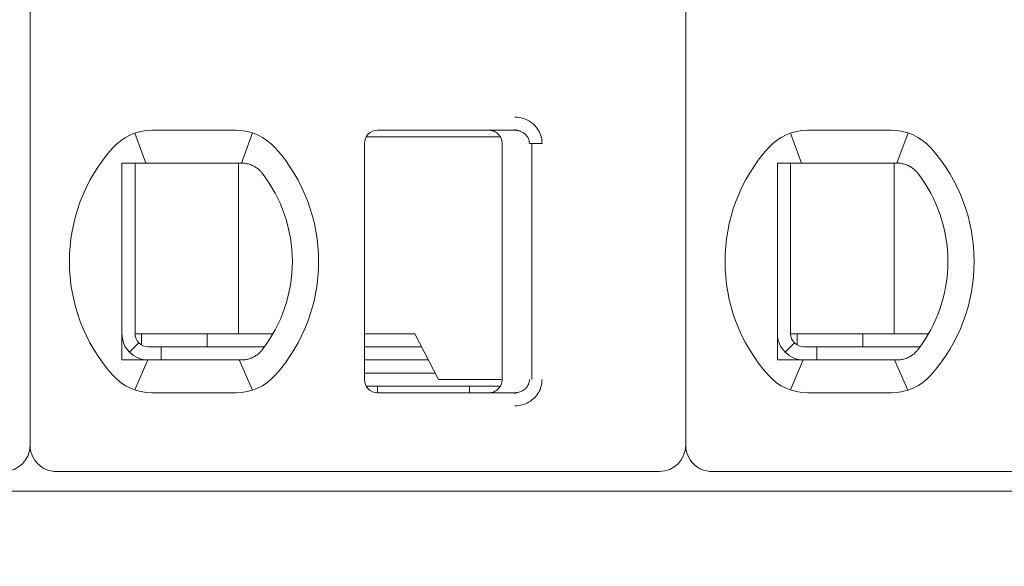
# Model space of a CAD drawing. Header units: millimetres. Extents: x -1114 to 1396, y -630 to 631.
# Tile 736 of 780: x 454 to 461, y 465 to 469. Entities that reach past the tile are written whole.
import ezdxf

# ---------------------------------------------------------------- set-up
doc = ezdxf.new("R2010")
doc.units = ezdxf.units.MM
doc.header["$MEASUREMENT"] = 0

msp = doc.modelspace()

# ---------------------------------------------------------------- linework, layer by layer
at = {"lineweight": 18}
for points, knots in [([(1038.9843, -629.7647), (1038.9843, -629.7647), (-1111.4882, -629.7647), (-1111.4882, -629.7647), (-1111.4882, -629.7647), (-1111.4882, -629.7647), (-1111.4882, 630.7883), (-1111.4882, 630.7883), (-1111.4882, 630.7883), (-1111.4882, 630.7883), (1038.9843, 630.7883), (1038.9843, 630.7883)], [0, 0, 0, 0, 0.333333, 0.333333, 0.333333, 0.333333, 0.666667, 0.666667, 0.666667, 0.666667, 1, 1, 1, 1]), ([(457.4019, 468.3234), (457.4239, 468.3235), (457.445, 468.3203), (457.4661, 468.3135), (457.4661, 468.3135), (457.4872, 468.3067), (457.5083, 468.2965), (457.5268, 468.2828), (457.5268, 468.2828), (457.5454, 468.2692), (457.5615, 468.2523), (457.5737, 468.235), (457.5737, 468.235), (457.5859, 468.2178), (457.5942, 468.2003), (457.5999, 468.1818), (457.5999, 468.1818), (457.6056, 468.1632), (457.6088, 468.1437), (457.6089, 468.1234)], [0, 0, 0, 0, 0.2, 0.2, 0.2, 0.2, 0.4, 0.4, 0.4, 0.4, 0.6, 0.6, 0.6, 0.6, 0.8, 0.8, 0.8, 0.8, 1, 1, 1, 1]), ([(456.3544, 468.2234), (456.3279, 468.2234), (456.3025, 468.2128), (456.2837, 468.1941), (456.2837, 468.1941), (456.265, 468.1753), (456.2544, 468.1499), (456.2544, 468.1234)], [0, 0, 0, 0, 0.5, 0.5, 0.5, 0.5, 1, 1, 1, 1]), ([(456.3544, 468.2234), (456.3279, 468.2234), (456.3025, 468.2128), (456.2837, 468.1941), (456.2837, 468.1941), (456.265, 468.1753), (456.2544, 468.1499), (456.2544, 468.1234)], [0, 0, 0, 0, 0.5, 0.5, 0.5, 0.5, 1, 1, 1, 1]), ([(457.2044, 468.2234), (457.2149, 468.2234), (457.2254, 468.2217), (457.2354, 468.2185), (457.2354, 468.2185), (457.2454, 468.2152), (457.2548, 468.2104), (457.2633, 468.2042), (457.2633, 468.2042), (457.2718, 468.198), (457.2792, 468.1906), (457.2854, 468.1821), (457.2854, 468.1821), (457.2915, 468.1736), (457.2963, 468.1641), (457.2996, 468.1542), (457.2996, 468.1542), (457.3028, 468.1442), (457.3044, 468.1338), (457.3044, 468.1234)], [0, 0, 0, 0, 0.2, 0.2, 0.2, 0.2, 0.4, 0.4, 0.4, 0.4, 0.6, 0.6, 0.6, 0.6, 0.8, 0.8, 0.8, 0.8, 1, 1, 1, 1]), ([(457.4019, 468.2234), (457.4106, 468.2234), (457.4193, 468.2224), (457.4278, 468.2206), (457.4278, 468.2206), (457.4362, 468.2187), (457.4444, 468.216), (457.4521, 468.2125), (457.4521, 468.2125), (457.4597, 468.2089), (457.4668, 468.2046), (457.4734, 468.1996), (457.4734, 468.1996), (457.4796, 468.1948), (457.4852, 468.1894), (457.4901, 468.1835), (457.4901, 468.1835), (457.4947, 468.1781), (457.4986, 468.1722), (457.5018, 468.1659), (457.5018, 468.1659), (457.5051, 468.1597), (457.5076, 468.1531), (457.5094, 468.1463), (457.5094, 468.1463), (457.5113, 468.1388), (457.5123, 468.1311), (457.5123, 468.1234)], [0, 0, 0, 0, 0.142857, 0.142857, 0.142857, 0.142857, 0.285714, 0.285714, 0.285714, 0.285714, 0.428571, 0.428571, 0.428571, 0.428571, 0.571429, 0.571429, 0.571429, 0.571429, 0.714286, 0.714286, 0.714286, 0.714286, 0.857143, 0.857143, 0.857143, 0.857143, 1, 1, 1, 1]), ([(454.4044, 467.9734), (454.4112, 467.9734), (454.418, 467.9734), (454.4248, 467.9734), (454.4248, 467.9734), (454.4316, 467.9734), (454.4384, 467.9734), (454.4453, 467.9734), (454.4453, 467.9734), (454.4521, 467.9734), (454.459, 467.9734), (454.4659, 467.9734)], [0, 0, 0, 0, 0.333333, 0.333333, 0.333333, 0.333333, 0.666667, 0.666667, 0.666667, 0.666667, 1, 1, 1, 1]), ([(454.4044, 467.9734), (454.4044, 467.9224), (454.4044, 467.87), (454.4044, 467.815), (454.4044, 467.815), (454.4044, 467.7876), (454.4044, 467.7595), (454.4044, 467.7305), (454.4044, 467.7305), (454.4044, 467.7161), (454.4044, 467.7014), (454.4044, 467.6865), (454.4044, 467.6865), (454.4044, 467.6715), (454.4044, 467.6564), (454.4044, 467.641), (454.4044, 467.641), (454.4044, 467.6102), (454.4044, 467.5787), (454.4044, 467.546), (454.4044, 467.546), (454.4044, 467.5133), (454.4044, 467.4794), (454.4044, 467.4441), (454.4044, 467.4441), (454.4044, 467.4264), (454.4044, 467.4085), (454.4044, 467.3904), (454.4044, 467.3904), (454.4044, 467.3723), (454.4044, 467.354), (454.4044, 467.3355), (454.4044, 467.3355), (454.4044, 467.317), (454.4044, 467.2982), (454.4044, 467.2793), (454.4044, 467.2793), (454.4044, 467.2603), (454.4044, 467.2411), (454.4044, 467.222), (454.4044, 467.222), (454.4044, 467.184), (454.4044, 467.1465), (454.4044, 467.1094), (454.4044, 467.1094), (454.4044, 467.1001), (454.4044, 467.0909), (454.4044, 467.0817), (454.4044, 467.0817), (454.4044, 467.0725), (454.4044, 467.0633), (454.4044, 467.0541), (454.4044, 467.0541), (454.4044, 467.0359), (454.4044, 467.0181), (454.4044, 467.0006), (454.4044, 467.0006), (454.4044, 466.9657), (454.4044, 466.932), (454.4044, 466.8994), (454.4044, 466.8994), (454.4044, 466.8831), (454.4044, 466.867), (454.4044, 466.8511), (454.4044, 466.8511), (454.4044, 466.8353), (454.4044, 466.8196), (454.4044, 466.8043), (454.4044, 466.8043), (454.4044, 466.7736), (454.4044, 466.744), (454.4044, 466.7153), (454.4044, 466.7153), (454.4044, 466.6865), (454.4044, 466.6585), (454.4044, 466.6312), (454.4044, 466.6312), (454.4044, 466.5765), (454.4044, 466.5242), (454.4044, 466.4734)], [0, 0, 0, 0, 0.05, 0.05, 0.05, 0.05, 0.1, 0.1, 0.1, 0.1, 0.15, 0.15, 0.15, 0.15, 0.2, 0.2, 0.2, 0.2, 0.25, 0.25, 0.25, 0.25, 0.3, 0.3, 0.3, 0.3, 0.35, 0.35, 0.35, 0.35, 0.4, 0.4, 0.4, 0.4, 0.45, 0.45, 0.45, 0.45, 0.5, 0.5, 0.5, 0.5, 0.55, 0.55, 0.55, 0.55, 0.6, 0.6, 0.6, 0.6, 0.65, 0.65, 0.65, 0.65, 0.7, 0.7, 0.7, 0.7, 0.75, 0.75, 0.75, 0.75, 0.8, 0.8, 0.8, 0.8, 0.85, 0.85, 0.85, 0.85, 0.9, 0.9, 0.9, 0.9, 0.95, 0.95, 0.95, 0.95, 1, 1, 1, 1]), ([(454.6336, 467.9734), (454.6285, 467.9734), (454.6232, 467.9734), (454.618, 467.9734), (454.618, 467.9734), (454.6127, 467.9734), (454.6074, 467.9734), (454.602, 467.9734), (454.602, 467.9734), (454.5966, 467.9734), (454.5911, 467.9734), (454.5855, 467.9734), (454.5855, 467.9734), (454.5798, 467.9734), (454.574, 467.9734), (454.568, 467.9734), (454.568, 467.9734), (454.562, 467.9734), (454.5559, 467.9734), (454.5496, 467.9734), (454.5496, 467.9734), (454.5434, 467.9734), (454.5369, 467.9734), (454.5303, 467.9734), (454.5303, 467.9734), (454.5238, 467.9734), (454.517, 467.9734), (454.5101, 467.9734), (454.5101, 467.9734), (454.5031, 467.9734), (454.496, 467.9734), (454.4886, 467.9734), (454.4886, 467.9734), (454.4813, 467.9734), (454.4737, 467.9734), (454.4659, 467.9734)], [0, 0, 0, 0, 0.111111, 0.111111, 0.111111, 0.111111, 0.222222, 0.222222, 0.222222, 0.222222, 0.333333, 0.333333, 0.333333, 0.333333, 0.444444, 0.444444, 0.444444, 0.444444, 0.555556, 0.555556, 0.555556, 0.555556, 0.666667, 0.666667, 0.666667, 0.666667, 0.777778, 0.777778, 0.777778, 0.777778, 0.888889, 0.888889, 0.888889, 0.888889, 1, 1, 1, 1]), ([(455.3168, 467.9734), (455.3121, 467.9734), (455.3074, 467.9734), (455.3028, 467.9734), (455.3028, 467.9734), (455.2981, 467.9734), (455.2935, 467.9734), (455.2889, 467.9734), (455.2889, 467.9734), (455.2843, 467.9734), (455.2797, 467.9734), (455.2752, 467.9734)], [0, 0, 0, 0, 0.333333, 0.333333, 0.333333, 0.333333, 0.666667, 0.666667, 0.666667, 0.666667, 1, 1, 1, 1]), ([(455.4145, 467.9479), (455.4042, 467.9537), (455.3935, 467.9584), (455.3827, 467.9622), (455.3827, 467.9622), (455.3719, 467.966), (455.3609, 467.9688), (455.3499, 467.9706), (455.3499, 467.9706), (455.3389, 467.9725), (455.3278, 467.9734), (455.3168, 467.9734)], [0, 0, 0, 0, 0.333333, 0.333333, 0.333333, 0.333333, 0.666667, 0.666667, 0.666667, 0.666667, 1, 1, 1, 1]), ([(455.4751, 467.8956), (455.4699, 467.9024), (455.4641, 467.909), (455.4578, 467.9153), (455.4578, 467.9153), (455.4515, 467.9215), (455.4446, 467.9275), (455.4374, 467.9329), (455.4374, 467.9329), (455.4302, 467.9384), (455.4225, 467.9434), (455.4145, 467.9479)], [0, 0, 0, 0, 0.333333, 0.333333, 0.333333, 0.333333, 0.666667, 0.666667, 0.666667, 0.666667, 1, 1, 1, 1]), ([(459.4044, 467.9734), (459.4112, 467.9734), (459.418, 467.9734), (459.4248, 467.9734), (459.4248, 467.9734), (459.4316, 467.9734), (459.4384, 467.9734), (459.4453, 467.9734), (459.4453, 467.9734), (459.4521, 467.9734), (459.459, 467.9734), (459.4659, 467.9734)], [0, 0, 0, 0, 0.333333, 0.333333, 0.333333, 0.333333, 0.666667, 0.666667, 0.666667, 0.666667, 1, 1, 1, 1]), ([(459.4044, 467.9734), (459.4044, 467.9224), (459.4044, 467.87), (459.4044, 467.815), (459.4044, 467.815), (459.4044, 467.7876), (459.4044, 467.7595), (459.4044, 467.7305), (459.4044, 467.7305), (459.4044, 467.7161), (459.4044, 467.7014), (459.4044, 467.6865), (459.4044, 467.6865), (459.4044, 467.6715), (459.4044, 467.6564), (459.4044, 467.641), (459.4044, 467.641), (459.4044, 467.6102), (459.4044, 467.5787), (459.4044, 467.546), (459.4044, 467.546), (459.4044, 467.5133), (459.4044, 467.4794), (459.4044, 467.4441), (459.4044, 467.4441), (459.4044, 467.4264), (459.4044, 467.4085), (459.4044, 467.3904), (459.4044, 467.3904), (459.4044, 467.3723), (459.4044, 467.354), (459.4044, 467.3355), (459.4044, 467.3355), (459.4044, 467.317), (459.4044, 467.2982), (459.4044, 467.2793), (459.4044, 467.2793), (459.4044, 467.2603), (459.4044, 467.2411), (459.4044, 467.222), (459.4044, 467.222), (459.4044, 467.184), (459.4044, 467.1465), (459.4044, 467.1094), (459.4044, 467.1094), (459.4044, 467.1001), (459.4044, 467.0909), (459.4044, 467.0817), (459.4044, 467.0817), (459.4044, 467.0725), (459.4044, 467.0633), (459.4044, 467.0541), (459.4044, 467.0541), (459.4044, 467.0359), (459.4044, 467.0181), (459.4044, 467.0006), (459.4044, 467.0006), (459.4044, 466.9657), (459.4044, 466.932), (459.4044, 466.8994), (459.4044, 466.8994), (459.4044, 466.8831), (459.4044, 466.867), (459.4044, 466.8511), (459.4044, 466.8511), (459.4044, 466.8353), (459.4044, 466.8196), (459.4044, 466.8043), (459.4044, 466.8043), (459.4044, 466.7736), (459.4044, 466.744), (459.4044, 466.7153), (459.4044, 466.7153), (459.4044, 466.6865), (459.4044, 466.6585), (459.4044, 466.6312), (459.4044, 466.6312), (459.4044, 466.5765), (459.4044, 466.5242), (459.4044, 466.4734)], [0, 0, 0, 0, 0.05, 0.05, 0.05, 0.05, 0.1, 0.1, 0.1, 0.1, 0.15, 0.15, 0.15, 0.15, 0.2, 0.2, 0.2, 0.2, 0.25, 0.25, 0.25, 0.25, 0.3, 0.3, 0.3, 0.3, 0.35, 0.35, 0.35, 0.35, 0.4, 0.4, 0.4, 0.4, 0.45, 0.45, 0.45, 0.45, 0.5, 0.5, 0.5, 0.5, 0.55, 0.55, 0.55, 0.55, 0.6, 0.6, 0.6, 0.6, 0.65, 0.65, 0.65, 0.65, 0.7, 0.7, 0.7, 0.7, 0.75, 0.75, 0.75, 0.75, 0.8, 0.8, 0.8, 0.8, 0.85, 0.85, 0.85, 0.85, 0.9, 0.9, 0.9, 0.9, 0.95, 0.95, 0.95, 0.95, 1, 1, 1, 1]), ([(459.6336, 467.9734), (459.6285, 467.9734), (459.6232, 467.9734), (459.618, 467.9734), (459.618, 467.9734), (459.6127, 467.9734), (459.6074, 467.9734), (459.602, 467.9734), (459.602, 467.9734), (459.5966, 467.9734), (459.5911, 467.9734), (459.5855, 467.9734), (459.5855, 467.9734), (459.5798, 467.9734), (459.574, 467.9734), (459.568, 467.9734), (459.568, 467.9734), (459.562, 467.9734), (459.5559, 467.9734), (459.5496, 467.9734), (459.5496, 467.9734), (459.5434, 467.9734), (459.5369, 467.9734), (459.5303, 467.9734), (459.5303, 467.9734), (459.5238, 467.9734), (459.517, 467.9734), (459.5101, 467.9734), (459.5101, 467.9734), (459.5031, 467.9734), (459.496, 467.9734), (459.4886, 467.9734), (459.4886, 467.9734), (459.4813, 467.9734), (459.4737, 467.9734), (459.4659, 467.9734)], [0, 0, 0, 0, 0.111111, 0.111111, 0.111111, 0.111111, 0.222222, 0.222222, 0.222222, 0.222222, 0.333333, 0.333333, 0.333333, 0.333333, 0.444444, 0.444444, 0.444444, 0.444444, 0.555556, 0.555556, 0.555556, 0.555556, 0.666667, 0.666667, 0.666667, 0.666667, 0.777778, 0.777778, 0.777778, 0.777778, 0.888889, 0.888889, 0.888889, 0.888889, 1, 1, 1, 1]), ([(460.3168, 467.9734), (460.3121, 467.9734), (460.3074, 467.9734), (460.3028, 467.9734), (460.3028, 467.9734), (460.2981, 467.9734), (460.2935, 467.9734), (460.2889, 467.9734), (460.2889, 467.9734), (460.2843, 467.9734), (460.2797, 467.9734), (460.2752, 467.9734)], [0, 0, 0, 0, 0.333333, 0.333333, 0.333333, 0.333333, 0.666667, 0.666667, 0.666667, 0.666667, 1, 1, 1, 1]), ([(460.4145, 467.9479), (460.4042, 467.9537), (460.3935, 467.9584), (460.3827, 467.9622), (460.3827, 467.9622), (460.3719, 467.966), (460.3609, 467.9688), (460.3499, 467.9706), (460.3499, 467.9706), (460.3389, 467.9725), (460.3278, 467.9734), (460.3168, 467.9734)], [0, 0, 0, 0, 0.333333, 0.333333, 0.333333, 0.333333, 0.666667, 0.666667, 0.666667, 0.666667, 1, 1, 1, 1]), ([(460.4751, 467.8956), (460.4699, 467.9024), (460.4641, 467.909), (460.4578, 467.9153), (460.4578, 467.9153), (460.4515, 467.9215), (460.4446, 467.9275), (460.4374, 467.9329), (460.4374, 467.9329), (460.4302, 467.9384), (460.4225, 467.9434), (460.4145, 467.9479)], [0, 0, 0, 0, 0.333333, 0.333333, 0.333333, 0.333333, 0.666667, 0.666667, 0.666667, 0.666667, 1, 1, 1, 1]), ([(454.4044, 466.6734), (454.4044, 466.6203), (454.4255, 466.5695), (454.463, 466.532), (454.463, 466.532), (454.5005, 466.4944), (454.5514, 466.4734), (454.6044, 466.4734)], [0, 0, 0, 0, 0.5, 0.5, 0.5, 0.5, 1, 1, 1, 1]), ([(454.5044, 466.6734), (454.5044, 466.6469), (454.515, 466.6214), (454.5337, 466.6027), (454.5337, 466.6027), (454.5525, 466.5839), (454.5779, 466.5734), (454.6044, 466.5734)], [0, 0, 0, 0, 0.5, 0.5, 0.5, 0.5, 1, 1, 1, 1]), ([(459.4044, 466.6734), (459.4044, 466.6203), (459.4255, 466.5695), (459.463, 466.532), (459.463, 466.532), (459.5005, 466.4944), (459.5514, 466.4734), (459.6044, 466.4734)], [0, 0, 0, 0, 0.5, 0.5, 0.5, 0.5, 1, 1, 1, 1]), ([(459.5044, 466.6734), (459.5044, 466.6469), (459.515, 466.6214), (459.5337, 466.6027), (459.5337, 466.6027), (459.5525, 466.5839), (459.5779, 466.5734), (459.6044, 466.5734)], [0, 0, 0, 0, 0.5, 0.5, 0.5, 0.5, 1, 1, 1, 1]), ([(455.4145, 466.4988), (455.4228, 466.5035), (455.4306, 466.5087), (455.4379, 466.5142), (455.4379, 466.5142), (455.4452, 466.5198), (455.452, 466.5257), (455.4582, 466.5319), (455.4582, 466.5319), (455.4644, 466.5381), (455.47, 466.5445), (455.4751, 466.5512)], [0, 0, 0, 0, 0.333333, 0.333333, 0.333333, 0.333333, 0.666667, 0.666667, 0.666667, 0.666667, 1, 1, 1, 1]), ([(460.4145, 466.4988), (460.4228, 466.5035), (460.4306, 466.5087), (460.4379, 466.5142), (460.4379, 466.5142), (460.4452, 466.5198), (460.452, 466.5257), (460.4582, 466.5319), (460.4582, 466.5319), (460.4644, 466.5381), (460.47, 466.5445), (460.4751, 466.5512)], [0, 0, 0, 0, 0.333333, 0.333333, 0.333333, 0.333333, 0.666667, 0.666667, 0.666667, 0.666667, 1, 1, 1, 1]), ([(454.4044, 466.4734), (454.4113, 466.4734), (454.4182, 466.4734), (454.425, 466.4734), (454.425, 466.4734), (454.4319, 466.4734), (454.4387, 466.4734), (454.4455, 466.4734), (454.4455, 466.4734), (454.4523, 466.4734), (454.4591, 466.4734), (454.4659, 466.4734)], [0, 0, 0, 0, 0.333333, 0.333333, 0.333333, 0.333333, 0.666667, 0.666667, 0.666667, 0.666667, 1, 1, 1, 1]), ([(454.4659, 466.4734), (454.4737, 466.4734), (454.4813, 466.4734), (454.4886, 466.4734), (454.4886, 466.4734), (454.496, 466.4734), (454.5031, 466.4734), (454.5101, 466.4734), (454.5101, 466.4734), (454.517, 466.4734), (454.5238, 466.4734), (454.5303, 466.4734), (454.5303, 466.4734), (454.5369, 466.4734), (454.5434, 466.4734), (454.5496, 466.4734), (454.5496, 466.4734), (454.5559, 466.4734), (454.562, 466.4734), (454.568, 466.4734), (454.568, 466.4734), (454.574, 466.4734), (454.5798, 466.4734), (454.5854, 466.4734), (454.5854, 466.4734), (454.5911, 466.4734), (454.5966, 466.4734), (454.602, 466.4734), (454.602, 466.4734), (454.6074, 466.4734), (454.6127, 466.4734), (454.618, 466.4734), (454.618, 466.4734), (454.6232, 466.4734), (454.6284, 466.4734), (454.6336, 466.4734)], [0, 0, 0, 0, 0.111111, 0.111111, 0.111111, 0.111111, 0.222222, 0.222222, 0.222222, 0.222222, 0.333333, 0.333333, 0.333333, 0.333333, 0.444444, 0.444444, 0.444444, 0.444444, 0.555556, 0.555556, 0.555556, 0.555556, 0.666667, 0.666667, 0.666667, 0.666667, 0.777778, 0.777778, 0.777778, 0.777778, 0.888889, 0.888889, 0.888889, 0.888889, 1, 1, 1, 1]), ([(455.2752, 466.4734), (455.2797, 466.4734), (455.2843, 466.4734), (455.2889, 466.4734), (455.2889, 466.4734), (455.2935, 466.4734), (455.2981, 466.4734), (455.3028, 466.4734), (455.3028, 466.4734), (455.3075, 466.4734), (455.3121, 466.4734), (455.3168, 466.4734)], [0, 0, 0, 0, 0.333333, 0.333333, 0.333333, 0.333333, 0.666667, 0.666667, 0.666667, 0.666667, 1, 1, 1, 1]), ([(455.4145, 466.4988), (455.4044, 466.4932), (455.3939, 466.4885), (455.3831, 466.4847), (455.3831, 466.4847), (455.3724, 466.4809), (455.3614, 466.4781), (455.3503, 466.4762), (455.3503, 466.4762), (455.3393, 466.4743), (455.328, 466.4734), (455.3168, 466.4734)], [0, 0, 0, 0, 0.333333, 0.333333, 0.333333, 0.333333, 0.666667, 0.666667, 0.666667, 0.666667, 1, 1, 1, 1]), ([(459.4044, 466.4734), (459.4113, 466.4734), (459.4182, 466.4734), (459.425, 466.4734), (459.425, 466.4734), (459.4319, 466.4734), (459.4387, 466.4734), (459.4455, 466.4734), (459.4455, 466.4734), (459.4523, 466.4734), (459.4591, 466.4734), (459.4659, 466.4734)], [0, 0, 0, 0, 0.333333, 0.333333, 0.333333, 0.333333, 0.666667, 0.666667, 0.666667, 0.666667, 1, 1, 1, 1]), ([(459.4659, 466.4734), (459.4737, 466.4734), (459.4813, 466.4734), (459.4886, 466.4734), (459.4886, 466.4734), (459.496, 466.4734), (459.5031, 466.4734), (459.5101, 466.4734), (459.5101, 466.4734), (459.517, 466.4734), (459.5238, 466.4734), (459.5303, 466.4734), (459.5303, 466.4734), (459.5369, 466.4734), (459.5434, 466.4734), (459.5496, 466.4734), (459.5496, 466.4734), (459.5559, 466.4734), (459.562, 466.4734), (459.568, 466.4734), (459.568, 466.4734), (459.574, 466.4734), (459.5798, 466.4734), (459.5854, 466.4734), (459.5854, 466.4734), (459.5911, 466.4734), (459.5966, 466.4734), (459.602, 466.4734), (459.602, 466.4734), (459.6074, 466.4734), (459.6127, 466.4734), (459.618, 466.4734), (459.618, 466.4734), (459.6232, 466.4734), (459.6284, 466.4734), (459.6336, 466.4734)], [0, 0, 0, 0, 0.111111, 0.111111, 0.111111, 0.111111, 0.222222, 0.222222, 0.222222, 0.222222, 0.333333, 0.333333, 0.333333, 0.333333, 0.444444, 0.444444, 0.444444, 0.444444, 0.555556, 0.555556, 0.555556, 0.555556, 0.666667, 0.666667, 0.666667, 0.666667, 0.777778, 0.777778, 0.777778, 0.777778, 0.888889, 0.888889, 0.888889, 0.888889, 1, 1, 1, 1]), ([(460.2752, 466.4734), (460.2797, 466.4734), (460.2843, 466.4734), (460.2889, 466.4734), (460.2889, 466.4734), (460.2935, 466.4734), (460.2981, 466.4734), (460.3028, 466.4734), (460.3028, 466.4734), (460.3075, 466.4734), (460.3121, 466.4734), (460.3168, 466.4734)], [0, 0, 0, 0, 0.333333, 0.333333, 0.333333, 0.333333, 0.666667, 0.666667, 0.666667, 0.666667, 1, 1, 1, 1]), ([(460.4145, 466.4988), (460.4044, 466.4932), (460.3939, 466.4885), (460.3831, 466.4847), (460.3831, 466.4847), (460.3724, 466.4809), (460.3614, 466.4781), (460.3503, 466.4762), (460.3503, 466.4762), (460.3393, 466.4743), (460.328, 466.4734), (460.3168, 466.4734)], [0, 0, 0, 0, 0.333333, 0.333333, 0.333333, 0.333333, 0.666667, 0.666667, 0.666667, 0.666667, 1, 1, 1, 1]), ([(456.2544, 466.3234), (456.2544, 466.2969), (456.265, 466.2714), (456.2837, 466.2527), (456.2837, 466.2527), (456.3025, 466.2339), (456.3279, 466.2234), (456.3544, 466.2234)], [0, 0, 0, 0, 0.5, 0.5, 0.5, 0.5, 1, 1, 1, 1]), ([(456.2544, 466.3234), (456.2544, 466.2969), (456.265, 466.2714), (456.2837, 466.2527), (456.2837, 466.2527), (456.3025, 466.2339), (456.3279, 466.2234), (456.3544, 466.2234)], [0, 0, 0, 0, 0.5, 0.5, 0.5, 0.5, 1, 1, 1, 1]), ([(457.3044, 466.3234), (457.3044, 466.3129), (457.3028, 466.3025), (457.2996, 466.2926), (457.2996, 466.2926), (457.2963, 466.2826), (457.2915, 466.2732), (457.2854, 466.2647), (457.2854, 466.2647), (457.2793, 466.2562), (457.2718, 466.2488), (457.2634, 466.2426), (457.2634, 466.2426), (457.255, 466.2365), (457.2455, 466.2316), (457.2355, 466.2283), (457.2355, 466.2283), (457.2255, 466.2251), (457.215, 466.2234), (457.2044, 466.2234)], [0, 0, 0, 0, 0.2, 0.2, 0.2, 0.2, 0.4, 0.4, 0.4, 0.4, 0.6, 0.6, 0.6, 0.6, 0.8, 0.8, 0.8, 0.8, 1, 1, 1, 1]), ([(457.5123, 466.3234), (457.5123, 466.3149), (457.5111, 466.3064), (457.5088, 466.2982), (457.5088, 466.2982), (457.5064, 466.29), (457.5029, 466.2822), (457.4984, 466.2749), (457.4984, 466.2749), (457.4939, 466.2674), (457.4883, 466.2605), (457.4818, 466.2544), (457.4818, 466.2544), (457.4752, 466.2481), (457.4677, 466.2427), (457.4597, 466.2382), (457.4597, 466.2382), (457.4511, 466.2334), (457.4419, 466.2297), (457.4323, 466.2273), (457.4323, 466.2273), (457.4224, 466.2247), (457.4121, 466.2234), (457.4019, 466.2234)], [0, 0, 0, 0, 0.166667, 0.166667, 0.166667, 0.166667, 0.333333, 0.333333, 0.333333, 0.333333, 0.5, 0.5, 0.5, 0.5, 0.666667, 0.666667, 0.666667, 0.666667, 0.833333, 0.833333, 0.833333, 0.833333, 1, 1, 1, 1]), ([(457.6089, 466.3234), (457.6089, 466.306), (457.6067, 466.2892), (457.6022, 466.2727), (457.6022, 466.2727), (457.5976, 466.2561), (457.5908, 466.2398), (457.5819, 466.2247), (457.5819, 466.2247), (457.5731, 466.2096), (457.5624, 466.1957), (457.5495, 466.1832), (457.5495, 466.1832), (457.5367, 466.1706), (457.5218, 466.1595), (457.5061, 466.1506), (457.5061, 466.1506), (457.4904, 466.1417), (457.4739, 466.135), (457.4565, 466.1305), (457.4565, 466.1305), (457.4392, 466.1259), (457.4209, 466.1236), (457.4019, 466.1234)], [0, 0, 0, 0, 0.166667, 0.166667, 0.166667, 0.166667, 0.333333, 0.333333, 0.333333, 0.333333, 0.5, 0.5, 0.5, 0.5, 0.666667, 0.666667, 0.666667, 0.666667, 0.833333, 0.833333, 0.833333, 0.833333, 1, 1, 1, 1]), ([(453.7044, 465.8234), (453.7044, 465.7703), (453.7255, 465.7195), (453.763, 465.682), (453.763, 465.682), (453.8005, 465.6444), (453.8514, 465.6234), (453.9044, 465.6234)], [0, 0, 0, 0, 0.5, 0.5, 0.5, 0.5, 1, 1, 1, 1]), ([(458.7044, 465.8234), (458.7044, 465.7703), (458.7255, 465.7195), (458.763, 465.682), (458.763, 465.682), (458.8005, 465.6444), (458.8514, 465.6234), (458.9044, 465.6234)], [0, 0, 0, 0, 0.5, 0.5, 0.5, 0.5, 1, 1, 1, 1])]:
    msp.add_open_spline(points, degree=3, knots=knots, dxfattribs=at)
for points in [[(453.7044, 476.2434), (453.7044, 476.2434), (453.7044, 465.8234), (453.7044, 465.8234)], [(453.7044, 476.2434), (453.7044, 476.2434), (453.7044, 465.8234), (453.7044, 465.8234)], [(458.7044, 476.2434), (458.7044, 476.2434), (458.7044, 465.8234), (458.7044, 465.8234)], [(458.7044, 476.2434), (458.7044, 476.2434), (458.7044, 465.8234), (458.7044, 465.8234)], [(454.6336, 468.2234), (454.5198, 468.2234), (454.4113, 468.1749), (454.3355, 468.09)], [(454.6336, 468.2234), (454.5198, 468.2234), (454.4113, 468.1749), (454.3355, 468.09)], [(454.5028, 468.2014), (454.5028, 468.2014), (454.5873, 467.9734), (454.5873, 467.9734)], [(454.6336, 468.2234), (454.6336, 468.2234), (455.2752, 468.2234), (455.2752, 468.2234)], [(454.6336, 468.2234), (454.6336, 468.2234), (455.2752, 468.2234), (455.2752, 468.2234)], [(455.5734, 468.09), (455.4975, 468.1749), (455.3891, 468.2234), (455.2752, 468.2234)], [(455.5734, 468.09), (455.4975, 468.1749), (455.3891, 468.2234), (455.2752, 468.2234)], [(455.3161, 467.9734), (455.3161, 467.9734), (455.4016, 468.2029), (455.4016, 468.2029)], [(456.9353, 468.1734), (456.9353, 468.1734), (456.2678, 468.1734), (456.2678, 468.1734)], [(456.3544, 468.2234), (456.3544, 468.2234), (457.4019, 468.2234), (457.4019, 468.2234)], [(456.3544, 468.2234), (456.3544, 468.2234), (457.4019, 468.2234), (457.4019, 468.2234)], [(457.2846, 468.1734), (457.2846, 468.1734), (456.9353, 468.1734), (456.9353, 468.1734)], [(457.4008, 468.2303), (457.4008, 468.2303), (457.4444, 468.2156), (457.4444, 468.2156)], [(459.6336, 468.2234), (459.5198, 468.2234), (459.4113, 468.1749), (459.3355, 468.09)], [(459.6336, 468.2234), (459.5198, 468.2234), (459.4113, 468.1749), (459.3355, 468.09)], [(459.5028, 468.2014), (459.5028, 468.2014), (459.5873, 467.9734), (459.5873, 467.9734)], [(459.6336, 468.2234), (459.6336, 468.2234), (460.2752, 468.2234), (460.2752, 468.2234)], [(459.6336, 468.2234), (459.6336, 468.2234), (460.2752, 468.2234), (460.2752, 468.2234)], [(460.5734, 468.09), (460.4975, 468.1749), (460.3891, 468.2234), (460.2752, 468.2234)], [(460.5734, 468.09), (460.4975, 468.1749), (460.3891, 468.2234), (460.2752, 468.2234)], [(460.4016, 468.2029), (460.4016, 468.2029), (460.3161, 467.9734), (460.3161, 467.9734)], [(454.3355, 468.09), (453.8941, 467.5966), (453.8941, 466.8502), (454.3355, 466.3567)], [(454.3355, 468.09), (453.8941, 467.5966), (453.8941, 466.8502), (454.3355, 466.3567)], [(455.5734, 466.3567), (456.0148, 466.8502), (456.0148, 467.5966), (455.5734, 468.09)], [(455.5734, 466.3567), (456.0148, 466.8502), (456.0148, 467.5966), (455.5734, 468.09)], [(456.2544, 466.3234), (456.2544, 466.3234), (456.2544, 468.1234), (456.2544, 468.1234)], [(456.2544, 466.3234), (456.2544, 466.3234), (456.2544, 468.1234), (456.2544, 468.1234)], [(457.3044, 466.3234), (457.3044, 466.3234), (457.3044, 468.1234), (457.3044, 468.1234)], [(457.5123, 468.1234), (457.5123, 468.1234), (457.6089, 468.1234), (457.6089, 468.1234)], [(457.5322, 466.3234), (457.5322, 466.3234), (457.5322, 468.1234), (457.5322, 468.1234)], [(459.3355, 468.09), (458.8941, 467.5966), (458.8941, 466.8502), (459.3355, 466.3567)], [(459.3355, 468.09), (458.8941, 467.5966), (458.8941, 466.8502), (459.3355, 466.3567)], [(460.5734, 466.3567), (461.0148, 466.8502), (461.0148, 467.5966), (460.5734, 468.09)], [(460.5734, 466.3567), (461.0148, 466.8502), (461.0148, 467.5966), (460.5734, 468.09)], [(454.5044, 467.9734), (454.5044, 467.9734), (454.5044, 466.6734), (454.5044, 466.6734)], [(455.2752, 467.9734), (455.2752, 467.9734), (454.6336, 467.9734), (454.6336, 467.9734)], [(455.2935, 467.9734), (455.2935, 467.9734), (455.2935, 466.6734), (455.2935, 466.6734)], [(459.5044, 467.9734), (459.5044, 467.9734), (459.5044, 466.6734), (459.5044, 466.6734)], [(460.2752, 467.9734), (460.2752, 467.9734), (459.6336, 467.9734), (459.6336, 467.9734)], [(460.2935, 467.9734), (460.2935, 467.9734), (460.2935, 466.6734), (460.2935, 466.6734)], [(455.7044, 467.2234), (455.7044, 467.4666), (455.6238, 467.703), (455.4751, 467.8956)], [(460.7044, 467.2234), (460.7044, 467.4666), (460.6238, 467.703), (460.4751, 467.8956)], [(455.4751, 466.5512), (455.6238, 466.7437), (455.7044, 466.9801), (455.7044, 467.2234)], [(460.4751, 466.5512), (460.6238, 466.7437), (460.7044, 466.9801), (460.7044, 467.2234)], [(454.5044, 466.6734), (454.5044, 466.6734), (455.2639, 466.6734), (455.2639, 466.6734)], [(454.5544, 466.5868), (454.5544, 466.5868), (454.5544, 466.6734), (454.5544, 466.6734)], [(455.0544, 466.5734), (455.0544, 466.5734), (455.0544, 466.6734), (455.0544, 466.6734)], [(455.2639, 466.6734), (455.2639, 466.6734), (455.3147, 466.6734), (455.3147, 466.6734)], [(455.5571, 466.6734), (455.5571, 466.6734), (455.3147, 466.6734), (455.3147, 466.6734)], [(456.6387, 466.6734), (456.6387, 466.6734), (456.2544, 466.6734), (456.2544, 466.6734)], [(456.8193, 466.3234), (456.8193, 466.3234), (456.6387, 466.6734), (456.6387, 466.6734)], [(459.5044, 466.6734), (459.5044, 466.6734), (460.2639, 466.6734), (460.2639, 466.6734)], [(459.5544, 466.5868), (459.5544, 466.5868), (459.5544, 466.6734), (459.5544, 466.6734)], [(460.0544, 466.5734), (460.0544, 466.5734), (460.0544, 466.6734), (460.0544, 466.6734)], [(460.2639, 466.6734), (460.2639, 466.6734), (460.3147, 466.6734), (460.3147, 466.6734)], [(460.5571, 466.6734), (460.5571, 466.6734), (460.3147, 466.6734), (460.3147, 466.6734)], [(454.5337, 466.6027), (454.5337, 466.6027), (454.463, 466.532), (454.463, 466.532)], [(459.5337, 466.6027), (459.5337, 466.6027), (459.463, 466.532), (459.463, 466.532)], [(454.7044, 466.5734), (454.7044, 466.5734), (454.6044, 466.5734), (454.6044, 466.5734)], [(454.7044, 466.5734), (454.7044, 466.5734), (454.7044, 466.4734), (454.7044, 466.4734)], [(454.7044, 466.5734), (454.7044, 466.5734), (455.4918, 466.5734), (455.4918, 466.5734)], [(456.2544, 466.5734), (456.2544, 466.5734), (456.6903, 466.5734), (456.6903, 466.5734)], [(459.7044, 466.5734), (459.7044, 466.5734), (459.6044, 466.5734), (459.6044, 466.5734)], [(459.7044, 466.5734), (459.7044, 466.5734), (460.4918, 466.5734), (460.4918, 466.5734)], [(459.7044, 466.5734), (459.7044, 466.5734), (459.7044, 466.4734), (459.7044, 466.4734)], [(454.5038, 466.245), (454.5038, 466.245), (454.6012, 466.4734), (454.6012, 466.4734)], [(454.6336, 466.4734), (454.6336, 466.4734), (455.2752, 466.4734), (455.2752, 466.4734)], [(455.3995, 466.2432), (455.3995, 466.2432), (455.2983, 466.4734), (455.2983, 466.4734)], [(456.7419, 466.4734), (456.7419, 466.4734), (456.2545, 466.4734), (456.2545, 466.4734)], [(459.5038, 466.245), (459.5038, 466.245), (459.6012, 466.4734), (459.6012, 466.4734)], [(459.6336, 466.4734), (459.6336, 466.4734), (460.2752, 466.4734), (460.2752, 466.4734)], [(460.3995, 466.2432), (460.3995, 466.2432), (460.2983, 466.4734), (460.2983, 466.4734)], [(454.3355, 466.3567), (454.4113, 466.2719), (454.5198, 466.2234), (454.6336, 466.2234)], [(454.3355, 466.3567), (454.4113, 466.2719), (454.5198, 466.2234), (454.6336, 466.2234)], [(455.2752, 466.2234), (455.3891, 466.2234), (455.4975, 466.2719), (455.5734, 466.3567)], [(455.2752, 466.2234), (455.3891, 466.2234), (455.4975, 466.2719), (455.5734, 466.3567)], [(456.7935, 466.3734), (456.7935, 466.3734), (456.2545, 466.3734), (456.2545, 466.3734)], [(459.3355, 466.3567), (459.4113, 466.2719), (459.5198, 466.2234), (459.6336, 466.2234)], [(459.3355, 466.3567), (459.4113, 466.2719), (459.5198, 466.2234), (459.6336, 466.2234)], [(460.2752, 466.2234), (460.3891, 466.2234), (460.4975, 466.2719), (460.5734, 466.3567)], [(460.2752, 466.2234), (460.3891, 466.2234), (460.4975, 466.2719), (460.5734, 466.3567)], [(456.8193, 466.3234), (456.8193, 466.3234), (456.9353, 466.3234), (456.9353, 466.3234)], [(456.9353, 466.3234), (456.9353, 466.3234), (457.2978, 466.3234), (457.2978, 466.3234)], [(454.6336, 466.2234), (454.6336, 466.2234), (455.2752, 466.2234), (455.2752, 466.2234)], [(455.2752, 466.2234), (455.2752, 466.2234), (454.6336, 466.2234), (454.6336, 466.2234)], [(457.281, 466.2734), (457.281, 466.2734), (456.2678, 466.2734), (456.2678, 466.2734)], [(456.3544, 466.2234), (456.3544, 466.2234), (456.3544, 466.2734), (456.3544, 466.2734)], [(456.3544, 466.2234), (456.3544, 466.2234), (457.4019, 466.2234), (457.4019, 466.2234)], [(456.3544, 466.2234), (456.3544, 466.2234), (457.4019, 466.2234), (457.4019, 466.2234)], [(457.0544, 466.2734), (457.0544, 466.2734), (457.0544, 466.2234), (457.0544, 466.2234)], [(457.4241, 466.2255), (457.4241, 466.2255), (457.4008, 466.2165), (457.4008, 466.2165)], [(457.4019, 466.2166), (457.4019, 466.2166), (457.4019, 466.2234), (457.4019, 466.2234)], [(459.6336, 466.2234), (459.6336, 466.2234), (460.2752, 466.2234), (460.2752, 466.2234)], [(460.2752, 466.2234), (460.2752, 466.2234), (459.6336, 466.2234), (459.6336, 466.2234)], [(453.5044, 465.6234), (453.6149, 465.6234), (453.7044, 465.7129), (453.7044, 465.8234)], [(458.5044, 465.6234), (458.6149, 465.6234), (458.7044, 465.7129), (458.7044, 465.8234)], [(453.9044, 465.6234), (453.9044, 465.6234), (458.5044, 465.6234), (458.5044, 465.6234)], [(458.9044, 465.6234), (458.9044, 465.6234), (463.5044, 465.6234), (463.5044, 465.6234)], [(468.5544, 465.4734), (468.5544, 465.4734), (428.8544, 465.4734), (428.8544, 465.4734)]]:
    msp.add_open_spline(points, degree=3, dxfattribs=at)

doc.saveas('drawing.dxf')
